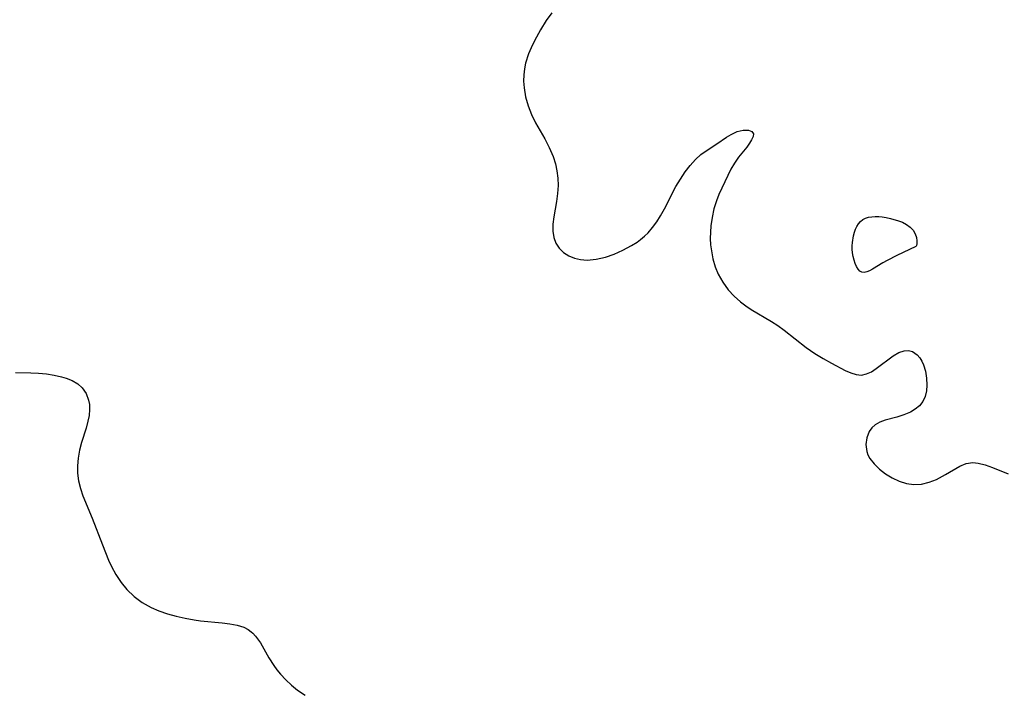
# Model space of a CAD drawing. Header units: metres. Extents: x 1073367 to 1082519, y 1569854 to 1574957.
# Tile 510 of 656: x 1077805 to 1077985, y 1573431 to 1573553. Entities that reach past the tile are written whole.
import ezdxf

# ---------------------------------------------------------------- set-up
doc = ezdxf.new("R2010")
doc.units = ezdxf.units.M
doc.layers.add('CGG_CurvaNivelLidar_v1', color=253, linetype='Continuous', lineweight=30)

msp = doc.modelspace()

# ---------------------------------------------------------------- linework, layer by layer
at = {"layer": 'CGG_CurvaNivelLidar_v1'}
for p, q in [((1077902.1383, 1573554.7569, 70.5), (1077901.1281, 1573553.3262, 70.5)), ((1077901.1281, 1573553.3262, 70.5), (1077900.0938, 1573551.6668, 70.5)), ((1077899.3146, 1573550.2957, 70.5), (1077898.601, 1573548.9061, 70.5)), ((1077900.0938, 1573551.6668, 70.5), (1077899.3146, 1573550.2957, 70.5)), ((1077898.601, 1573548.9061, 70.5), (1077897.8895, 1573547.27, 70.5)), ((1077897.8895, 1573547.27, 70.5), (1077897.3565, 1573545.5986, 70.5)), ((1077897.3565, 1573545.5986, 70.5), (1077897.1406, 1573544.5259, 70.5)), ((1077897.0193, 1573543.4409, 70.5), (1077896.9926, 1573542.2629, 70.5)), ((1077897.1406, 1573544.5259, 70.5), (1077897.0193, 1573543.4409, 70.5)), ((1077896.9926, 1573542.2629, 70.5), (1077897.0724, 1573541.0856, 70.5)), ((1077897.0724, 1573541.0856, 70.5), (1077897.3608, 1573539.4357, 70.5)), ((1077897.3608, 1573539.4357, 70.5), (1077897.8223, 1573537.8143, 70.5)), ((1077897.8223, 1573537.8143, 70.5), (1077898.4263, 1573536.2348, 70.5)), ((1077898.4263, 1573536.2348, 70.5), (1077899.1525, 1573534.7126, 70.5)), ((1077899.1525, 1573534.7126, 70.5), (1077900.8355, 1573531.7704, 70.5)), ((1077932.2566, 1573530.8387, 70.5), (1077933.9808, 1573532.0534, 70.5)), ((1077933.9808, 1573532.0534, 70.5), (1077934.826, 1573532.5844, 70.5)), ((1077934.826, 1573532.5844, 70.5), (1077935.9551, 1573533.0919, 70.5)), ((1077935.9551, 1573533.0919, 70.5), (1077937.0399, 1573533.3515, 70.5)), ((1077937.0399, 1573533.3515, 70.5), (1077937.6345, 1573533.3759, 70.5)), ((1077937.6345, 1573533.3759, 70.5), (1077937.977, 1573533.3406, 70.5)), ((1077937.977, 1573533.3406, 70.5), (1077938.6017, 1573533.1173, 70.5)), ((1077938.8615, 1573532.2025, 70.5), (1077938.5679, 1573531.5796, 70.5)), ((1077938.6017, 1573533.1173, 70.5), (1077938.9113, 1573532.706, 70.5)), ((1077938.9113, 1573532.706, 70.5), (1077938.8615, 1573532.2025, 70.5)), ((1077900.8355, 1573531.7704, 70.5), (1077901.6832, 1573530.1787, 70.5)), ((1077930.313, 1573529.6114, 70.5), (1077932.2566, 1573530.8387, 70.5)), ((1077937.6708, 1573530.2836, 70.5), (1077936.1704, 1573528.4238, 70.5)), ((1077938.1705, 1573530.9588, 70.5), (1077937.6708, 1573530.2836, 70.5)), ((1077938.5679, 1573531.5796, 70.5), (1077938.1705, 1573530.9588, 70.5)), ((1077901.6832, 1573530.1787, 70.5), (1077902.3877, 1573528.539, 70.5)), ((1077902.3877, 1573528.539, 70.5), (1077902.7907, 1573527.2257, 70.5)), ((1077928.3134, 1573527.9903, 70.5), (1077929.3325, 1573528.9062, 70.5)), ((1077929.3325, 1573528.9062, 70.5), (1077930.313, 1573529.6114, 70.5)), ((1077936.1704, 1573528.4238, 70.5), (1077935.422, 1573527.3654, 70.5)), ((1077902.7907, 1573527.2257, 70.5), (1077903.0734, 1573525.9172, 70.5)), ((1077926.4397, 1573525.7522, 70.5), (1077927.3473, 1573526.9299, 70.5)), ((1077927.3473, 1573526.9299, 70.5), (1077928.3134, 1573527.9903, 70.5)), ((1077935.422, 1573527.3654, 70.5), (1077934.7905, 1573526.2691, 70.5)), ((1077903.0734, 1573525.9172, 70.5), (1077903.2435, 1573524.5947, 70.5)), ((1077925.5758, 1573524.4477, 70.5), (1077926.4397, 1573525.7522, 70.5)), ((1077934.2078, 1573525.0975, 70.5), (1077932.6125, 1573521.6397, 70.5)), ((1077934.7905, 1573526.2691, 70.5), (1077934.2078, 1573525.0975, 70.5)), ((1077903.2875, 1573523.2695, 70.5), (1077903.1814, 1573521.7892, 70.5)), ((1077903.2435, 1573524.5947, 70.5), (1077903.2875, 1573523.2695, 70.5)), ((1077922.7045, 1573519.0342, 70.5), (1077924.776, 1573523.0686, 70.5)), ((1077924.776, 1573523.0686, 70.5), (1077925.5758, 1573524.4477, 70.5)), ((1077903.1814, 1573521.7892, 70.5), (1077902.9658, 1573520.3241, 70.5)), ((1077932.6125, 1573521.6397, 70.5), (1077932.1588, 1573520.4735, 70.5)), ((1077902.9658, 1573520.3241, 70.5), (1077902.4854, 1573517.5297, 70.5)), ((1077932.1588, 1573520.4735, 70.5), (1077931.7121, 1573518.9878, 70.5)), ((1077921.2728, 1573516.6269, 70.5), (1077921.9625, 1573517.7206, 70.5)), ((1077921.9625, 1573517.7206, 70.5), (1077922.7045, 1573519.0342, 70.5)), ((1077931.7121, 1573518.9878, 70.5), (1077931.382, 1573517.4565, 70.5)), ((1077902.3361, 1573516.2204, 70.5), (1077902.3169, 1573514.9609, 70.5)), ((1077902.4854, 1573517.5297, 70.5), (1077902.3361, 1573516.2204, 70.5)), ((1077920.5248, 1573515.5935, 70.5), (1077921.2728, 1573516.6269, 70.5)), ((1077931.1581, 1573515.8998, 70.5), (1077931.061, 1573514.7346, 70.5)), ((1077931.382, 1573517.4565, 70.5), (1077931.1581, 1573515.8998, 70.5)), ((1077957.7836, 1573515.811, 70.5), (1077958.0872, 1573516.2881, 70.5)), ((1077958.0872, 1573516.2881, 70.5), (1077958.4405, 1573516.705, 70.5)), ((1077958.4405, 1573516.705, 70.5), (1077958.8497, 1573517.044, 70.5)), ((1077958.8497, 1573517.044, 70.5), (1077959.3464, 1573517.301, 70.5)), ((1077959.3464, 1573517.301, 70.5), (1077959.8976, 1573517.4693, 70.5)), ((1077959.8976, 1573517.4693, 70.5), (1077960.4889, 1573517.5663, 70.5)), ((1077960.4889, 1573517.5663, 70.5), (1077961.1086, 1573517.6045, 70.5)), ((1077961.1086, 1573517.6045, 70.5), (1077961.7471, 1573517.5914, 70.5)), ((1077961.7471, 1573517.5914, 70.5), (1077962.3964, 1573517.5307, 70.5)), ((1077962.3964, 1573517.5307, 70.5), (1077963.137, 1573517.4078, 70.5)), ((1077963.137, 1573517.4078, 70.5), (1077963.8783, 1573517.2426, 70.5)), ((1077963.8783, 1573517.2426, 70.5), (1077965.3499, 1573516.8368, 70.5)), ((1077965.3499, 1573516.8368, 70.5), (1077966.093, 1573516.5483, 70.5)), ((1077966.093, 1573516.5483, 70.5), (1077966.8201, 1573516.1631, 70.5)), ((1077966.8201, 1573516.1631, 70.5), (1077967.4785, 1573515.6778, 70.5)), ((1077902.3169, 1573514.9609, 70.5), (1077902.4946, 1573513.7823, 70.5)), ((1077919.0252, 1573513.9973, 70.5), (1077919.6999, 1573514.6418, 70.5)), ((1077919.6999, 1573514.6418, 70.5), (1077920.5248, 1573515.5935, 70.5)), ((1077931.061, 1573514.7346, 70.5), (1077931.0385, 1573513.5695, 70.5)), ((1077956.96, 1573512.8783, 70.5), (1077957.1569, 1573514.1147, 70.5)), ((1077957.1569, 1573514.1147, 70.5), (1077957.3199, 1573514.7268, 70.5)), ((1077957.3199, 1573514.7268, 70.5), (1077957.5275, 1573515.2872, 70.5)), ((1077957.5275, 1573515.2872, 70.5), (1077957.7836, 1573515.811, 70.5)), ((1077967.4785, 1573515.6778, 70.5), (1077968.0178, 1573515.0912, 70.5)), ((1077968.0178, 1573515.0912, 70.5), (1077968.3854, 1573514.4581, 70.5)), ((1077968.3854, 1573514.4581, 70.5), (1077968.6153, 1573513.801, 70.5)), ((1077902.4946, 1573513.7823, 70.5), (1077902.8955, 1573512.7592, 70.5)), ((1077902.8955, 1573512.7592, 70.5), (1077903.5025, 1573511.8469, 70.5)), ((1077915.1065, 1573511.4638, 70.5), (1077916.6396, 1573512.2953, 70.5)), ((1077916.6396, 1573512.2953, 70.5), (1077917.675, 1573512.9554, 70.5)), ((1077917.675, 1573512.9554, 70.5), (1077918.3039, 1573513.4074, 70.5)), ((1077918.3039, 1573513.4074, 70.5), (1077919.0252, 1573513.9973, 70.5)), ((1077931.0385, 1573513.5695, 70.5), (1077931.101, 1573512.4496, 70.5)), ((1077931.101, 1573512.4496, 70.5), (1077931.2395, 1573511.3372, 70.5)), ((1077956.9181, 1573512.2704, 70.5), (1077956.96, 1573512.8783, 70.5)), ((1077956.9208, 1573511.6636, 70.5), (1077956.9181, 1573512.2704, 70.5)), ((1077968.6514, 1573512.3519, 70.5), (1077968.5781, 1573512.1772, 70.5)), ((1077968.6153, 1573513.801, 70.5), (1077968.7174, 1573513.1796, 70.5)), ((1077968.7096, 1573512.6528, 70.5), (1077968.6514, 1573512.3519, 70.5)), ((1077968.7174, 1573513.1796, 70.5), (1077968.7096, 1573512.6528, 70.5)), ((1077903.5025, 1573511.8469, 70.5), (1077904.2849, 1573511.0651, 70.5)), ((1077904.2849, 1573511.0651, 70.5), (1077905.2203, 1573510.4407, 70.5)), ((1077905.2203, 1573510.4407, 70.5), (1077906.2542, 1573510.0112, 70.5)), ((1077911.904, 1573510.2005, 70.5), (1077913.5189, 1573510.7587, 70.5)), ((1077913.5189, 1573510.7587, 70.5), (1077915.1065, 1573511.4638, 70.5)), ((1077931.2395, 1573511.3372, 70.5), (1077931.5299, 1573509.8718, 70.5)), ((1077956.9872, 1573510.978, 70.5), (1077956.9208, 1573511.6636, 70.5)), ((1077957.1104, 1573510.3085, 70.5), (1077956.9872, 1573510.978, 70.5)), ((1077965.0716, 1573510.482, 70.5), (1077963.2988, 1573509.6006, 70.5)), ((1077968.5, 1573512.1188, 70.5), (1077965.0716, 1573510.482, 70.5)), ((1077968.5781, 1573512.1772, 70.5), (1077968.5, 1573512.1188, 70.5)), ((1077906.2542, 1573510.0112, 70.5), (1077907.3843, 1573509.7537, 70.5)), ((1077907.3843, 1573509.7537, 70.5), (1077908.5815, 1573509.6675, 70.5)), ((1077908.5815, 1573509.6675, 70.5), (1077910.2258, 1573509.8121, 70.5)), ((1077910.2258, 1573509.8121, 70.5), (1077911.904, 1573510.2005, 70.5)), ((1077931.5299, 1573509.8718, 70.5), (1077931.9449, 1573508.4439, 70.5)), ((1077957.2788, 1573509.6643, 70.5), (1077957.1104, 1573510.3085, 70.5)), ((1077957.4848, 1573509.0578, 70.5), (1077957.2788, 1573509.6643, 70.5)), ((1077957.7248, 1573508.5053, 70.5), (1077957.4848, 1573509.0578, 70.5)), ((1077962.4837, 1573509.1587, 70.5), (1077960.6011, 1573508.0071, 70.5)), ((1077963.2988, 1573509.6006, 70.5), (1077962.4837, 1573509.1587, 70.5)), ((1077931.9449, 1573508.4439, 70.5), (1077932.499, 1573507.0724, 70.5)), ((1077932.499, 1573507.0724, 70.5), (1077933.3107, 1573505.6097, 70.5)), ((1077957.9989, 1573508.0289, 70.5), (1077957.7248, 1573508.5053, 70.5)), ((1077958.311, 1573507.6581, 70.5), (1077957.9989, 1573508.0289, 70.5)), ((1077958.6691, 1573507.4323, 70.5), (1077958.311, 1573507.6581, 70.5)), ((1077959.0913, 1573507.3853, 70.5), (1077958.6691, 1573507.4323, 70.5)), ((1077959.5603, 1573507.4922, 70.5), (1077959.0913, 1573507.3853, 70.5)), ((1077960.0659, 1573507.7108, 70.5), (1077959.5603, 1573507.4922, 70.5)), ((1077960.6011, 1573508.0071, 70.5), (1077960.0659, 1573507.7108, 70.5)), ((1077933.3107, 1573505.6097, 70.5), (1077934.2988, 1573504.2542, 70.5)), ((1077934.2988, 1573504.2542, 70.5), (1077935.3731, 1573503.0844, 70.5)), ((1077935.3731, 1573503.0844, 70.5), (1077936.5673, 1573502.0268, 70.5)), ((1077936.5673, 1573502.0268, 70.5), (1077937.5044, 1573501.3283, 70.5)), ((1077937.5044, 1573501.3283, 70.5), (1077938.4819, 1573500.6778, 70.5)), ((1077938.4819, 1573500.6778, 70.5), (1077942.171, 1573498.4768, 70.5)), ((1077942.171, 1573498.4768, 70.5), (1077943.3651, 1573497.727, 70.5)), ((1077943.3651, 1573497.727, 70.5), (1077944.53, 1573496.8939, 70.5)), ((1077944.53, 1573496.8939, 70.5), (1077948.5311, 1573493.73, 70.5)), ((1077948.5311, 1573493.73, 70.5), (1077950.0953, 1573492.6374, 70.5)), ((1077950.0953, 1573492.6374, 70.5), (1077951.621, 1573491.6994, 70.5)), ((1077964.403, 1573492.229, 70.5), (1077965.3964, 1573492.7995, 70.5)), ((1077965.3964, 1573492.7995, 70.5), (1077966.3917, 1573493.1278, 70.5)), ((1077966.3917, 1573493.1278, 70.5), (1077967.1641, 1573493.1601, 70.5)), ((1077967.1641, 1573493.1601, 70.5), (1077967.8946, 1573492.9791, 70.5)), ((1077967.8946, 1573492.9791, 70.5), (1077968.7776, 1573492.3855, 70.5)), ((1077951.621, 1573491.6994, 70.5), (1077953.1344, 1573490.8487, 70.5)), ((1077953.1344, 1573490.8487, 70.5), (1077955.6542, 1573489.5259, 70.5)), ((1077961.309, 1573489.8686, 70.5), (1077964.403, 1573492.229, 70.5)), ((1077968.7776, 1573492.3855, 70.5), (1077969.2573, 1573491.8188, 70.5)), ((1077969.2573, 1573491.8188, 70.5), (1077969.6144, 1573491.2256, 70.5)), ((1077969.6144, 1573491.2256, 70.5), (1077969.9112, 1573490.5627, 70.5)), ((1077804.3223, 1573489.1747, 70), (1077807.1392, 1573489.1278, 70)), ((1077807.1392, 1573489.1278, 70), (1077808.5204, 1573489.0477, 70)), ((1077808.5204, 1573489.0477, 70), (1077809.9844, 1573488.9016, 70)), ((1077809.9844, 1573488.9016, 70), (1077811.3951, 1573488.6865, 70)), ((1077955.6542, 1573489.5259, 70.5), (1077956.6684, 1573489.0755, 70.5)), ((1077956.6684, 1573489.0755, 70.5), (1077957.645, 1573488.7803, 70.5)), ((1077958.5949, 1573488.7067, 70.5), (1077959.5136, 1573488.8991, 70.5)), ((1077959.5136, 1573488.8991, 70.5), (1077960.4179, 1573489.3079, 70.5)), ((1077960.4179, 1573489.3079, 70.5), (1077961.309, 1573489.8686, 70.5)), ((1077969.9112, 1573490.5627, 70.5), (1077970.2657, 1573489.3879, 70.5)), ((1077970.2657, 1573489.3879, 70.5), (1077970.471, 1573488.1352, 70.5)), ((1077811.3951, 1573488.6865, 70), (1077812.733, 1573488.3927, 70)), ((1077812.733, 1573488.3927, 70), (1077813.56, 1573488.1486, 70)), ((1077813.56, 1573488.1486, 70), (1077814.6883, 1573487.6886, 70)), ((1077814.6883, 1573487.6886, 70), (1077815.6837, 1573487.0984, 70)), ((1077815.6837, 1573487.0984, 70), (1077816.5115, 1573486.3658, 70)), ((1077957.645, 1573488.7803, 70.5), (1077958.5949, 1573488.7067, 70.5)), ((1077970.471, 1573488.1352, 70.5), (1077970.5229, 1573486.8612, 70.5)), ((1077816.5115, 1573486.3658, 70), (1077817.224, 1573485.3243, 70)), ((1077817.224, 1573485.3243, 70), (1077817.6676, 1573484.1229, 70)), ((1077970.4344, 1573485.8105, 70.5), (1077970.1974, 1573484.8135, 70.5)), ((1077970.5229, 1573486.8612, 70.5), (1077970.4344, 1573485.8105, 70.5)), ((1077817.6676, 1573484.1229, 70), (1077817.8094, 1573483.3, 70)), ((1077969.7775, 1573483.8901, 70.5), (1077969.1725, 1573483.0915, 70.5)), ((1077970.1974, 1573484.8135, 70.5), (1077969.7775, 1573483.8901, 70.5)), ((1077817.8381, 1573482.3854, 70), (1077817.74, 1573481.3389, 70)), ((1077817.8094, 1573483.3, 70), (1077817.8381, 1573482.3854, 70)), ((1077967.5362, 1573481.9528, 70.5), (1077966.3305, 1573481.4376, 70.5)), ((1077968.4187, 1573482.464, 70.5), (1077967.5362, 1573481.9528, 70.5)), ((1077969.1725, 1573483.0915, 70.5), (1077968.4187, 1573482.464, 70.5)), ((1077817.5331, 1573480.2681, 70), (1077817.1929, 1573478.9994, 70)), ((1077817.74, 1573481.3389, 70), (1077817.5331, 1573480.2681, 70)), ((1077961.9555, 1573480.1074, 70.5), (1077961.1066, 1573479.6323, 70.5)), ((1077962.9255, 1573480.4543, 70.5), (1077961.9555, 1573480.1074, 70.5)), ((1077965.0634, 1573481.0281, 70.5), (1077962.9255, 1573480.4543, 70.5)), ((1077966.3305, 1573481.4376, 70.5), (1077965.0634, 1573481.0281, 70.5)), ((1077817.1929, 1573478.9994, 70), (1077816.401, 1573476.3966, 70)), ((1077960.0313, 1573478.4117, 70.5), (1077959.5772, 1573477.2696, 70.5)), ((1077960.5049, 1573479.0806, 70.5), (1077960.0313, 1573478.4117, 70.5)), ((1077961.1066, 1573479.6323, 70.5), (1077960.5049, 1573479.0806, 70.5)), ((1077816.401, 1573476.3966, 70), (1077816.0366, 1573474.9865, 70)), ((1077959.5772, 1573477.2696, 70.5), (1077959.4197, 1573476.0206, 70.5)), ((1077816.0366, 1573474.9865, 70), (1077815.7701, 1573473.5553, 70)), ((1077959.4197, 1573476.0206, 70.5), (1077959.5822, 1573474.7486, 70.5)), ((1077959.5822, 1573474.7486, 70.5), (1077959.7849, 1573474.1586, 70.5)), ((1077815.7701, 1573473.5553, 70), (1077815.6414, 1573472.1657, 70)), ((1077959.7849, 1573474.1586, 70.5), (1077960.1399, 1573473.4778, 70.5)), ((1077960.1399, 1573473.4778, 70.5), (1077960.8995, 1573472.4776, 70.5)), ((1077977.6777, 1573472.552, 70.5), (1077978.8922, 1573472.7311, 70.5)), ((1077978.8922, 1573472.7311, 70.5), (1077979.8935, 1573472.654, 70.5)), ((1077815.6414, 1573472.1657, 70), (1077815.6534, 1573470.7787, 70)), ((1077960.8995, 1573472.4776, 70.5), (1077961.8632, 1573471.5496, 70.5)), ((1077961.8632, 1573471.5496, 70.5), (1077962.9715, 1573470.7124, 70.5)), ((1077973.952, 1573470.5364, 70.5), (1077976.5161, 1573472.066, 70.5)), ((1077976.5161, 1573472.066, 70.5), (1077977.6777, 1573472.552, 70.5)), ((1077979.8935, 1573472.654, 70.5), (1077981.17, 1573472.3438, 70.5)), ((1077981.17, 1573472.3438, 70.5), (1077982.5026, 1573471.8636, 70.5)), ((1077982.5026, 1573471.8636, 70.5), (1077985.3272, 1573470.6835, 70.5)), ((1077815.6534, 1573470.7787, 70), (1077815.8211, 1573469.4092, 70)), ((1077815.8211, 1573469.4092, 70), (1077816.165, 1573468.0255, 70)), ((1077962.9715, 1573470.7124, 70.5), (1077964.1808, 1573469.9808, 70.5)), ((1077964.1808, 1573469.9808, 70.5), (1077965.4633, 1573469.377, 70.5)), ((1077965.4633, 1573469.377, 70.5), (1077966.7901, 1573468.9456, 70.5)), ((1077969.5617, 1573468.814, 70.5), (1077970.9615, 1573469.1367, 70.5)), ((1077970.9615, 1573469.1367, 70.5), (1077972.3115, 1573469.6557, 70.5)), ((1077972.3115, 1573469.6557, 70.5), (1077973.952, 1573470.5364, 70.5)), ((1077816.165, 1573468.0255, 70), (1077816.639, 1573466.6593, 70)), ((1077966.7901, 1573468.9456, 70.5), (1077968.1437, 1573468.7409, 70.5)), ((1077968.1437, 1573468.7409, 70.5), (1077969.5617, 1573468.814, 70.5)), ((1077816.639, 1573466.6593, 70), (1077818.3032, 1573462.6121, 70)), ((1077818.3032, 1573462.6121, 70), (1077820.1853, 1573457.7208, 70)), ((1077820.1853, 1573457.7208, 70), (1077821.3068, 1573454.9268, 70)), ((1077821.3068, 1573454.9268, 70), (1077821.8326, 1573453.7849, 70)), ((1077821.8326, 1573453.7849, 70), (1077822.652, 1573452.2973, 70)), ((1077822.652, 1573452.2973, 70), (1077823.5959, 1573450.8983, 70)), ((1077823.5959, 1573450.8983, 70), (1077824.6664, 1573449.6077, 70)), ((1077824.6664, 1573449.6077, 70), (1077825.9948, 1573448.3385, 70)), ((1077825.9948, 1573448.3385, 70), (1077827.4626, 1573447.237, 70)), ((1077827.4626, 1573447.237, 70), (1077829.0543, 1573446.32, 70)), ((1077829.0543, 1573446.32, 70), (1077830.4621, 1573445.7082, 70)), ((1077830.4621, 1573445.7082, 70), (1077832.0345, 1573445.1655, 70)), ((1077832.0345, 1573445.1655, 70), (1077833.6507, 1573444.7158, 70)), ((1077833.6507, 1573444.7158, 70), (1077835.2918, 1573444.3468, 70)), ((1077835.2918, 1573444.3468, 70), (1077836.941, 1573444.0519, 70)), ((1077836.941, 1573444.0519, 70), (1077838.0424, 1573443.8954, 70)), ((1077838.0424, 1573443.8954, 70), (1077842.0384, 1573443.5198, 70)), ((1077842.0384, 1573443.5198, 70), (1077843.4402, 1573443.3518, 70)), ((1077843.4402, 1573443.3518, 70), (1077844.7605, 1573443.0946, 70)), ((1077844.7605, 1573443.0946, 70), (1077845.9718, 1573442.6956, 70)), ((1077845.9718, 1573442.6956, 70), (1077846.7635, 1573442.2848, 70)), ((1077846.7635, 1573442.2848, 70), (1077847.3219, 1573441.8808, 70)), ((1077847.3219, 1573441.8808, 70), (1077847.5892, 1573441.6458, 70)), ((1077847.5892, 1573441.6458, 70), (1077848.1122, 1573441.0978, 70)), ((1077848.1122, 1573441.0978, 70), (1077848.9871, 1573439.8888, 70)), ((1077848.9871, 1573439.8888, 70), (1077850.5521, 1573437.1356, 70)), ((1077850.5521, 1573437.1356, 70), (1077851.4197, 1573435.7391, 70)), ((1077851.4197, 1573435.7391, 70), (1077852.0115, 1573434.9353, 70)), ((1077852.0115, 1573434.9353, 70), (1077852.6549, 1573434.1567, 70)), ((1077852.6549, 1573434.1567, 70), (1077853.6148, 1573433.1179, 70)), ((1077853.6148, 1573433.1179, 70), (1077854.6491, 1573432.1396, 70)), ((1077854.6491, 1573432.1396, 70), (1077855.7579, 1573431.2422, 70)), ((1077855.7579, 1573431.2422, 70), (1077857.1476, 1573430.2972, 70))]:
    msp.add_line(p, q, dxfattribs=at)

doc.saveas('drawing.dxf')
